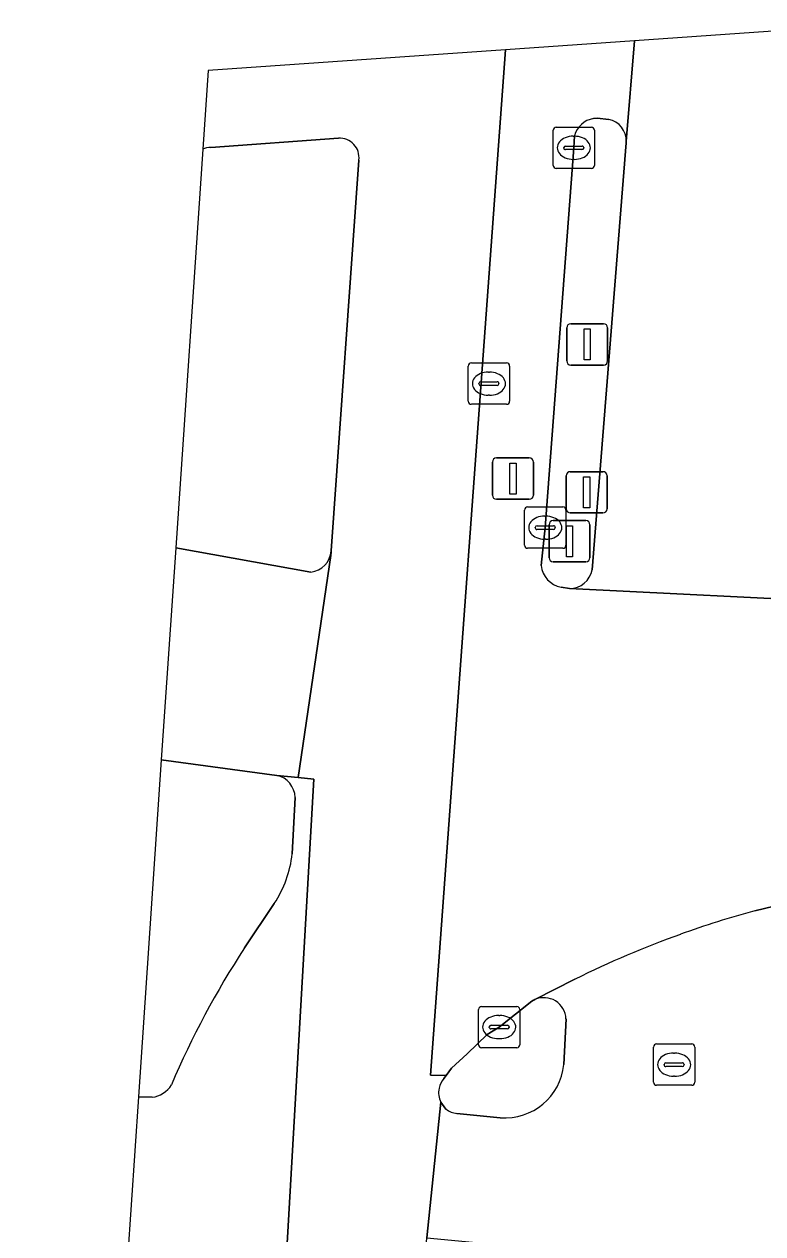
# Model space of a CAD drawing. Extents: x 160806 to 161707, y 383696 to 384148.
# Drawn here: x 161236.82 to 161254.69, y 384109.75 to 384139.03 of the extents above; entities that cross this region are included whole.
import ezdxf

# ---------------------------------------------------------------- set-up
doc = ezdxf.new("R2010")
doc.units = 0
for name, color, linetype in [('IMGEO_Drukknoppaal', 7, 'Continuous'), ('IMGEO_Fietspad_gesloten', 7, 'Continuous'), ('IMGEO_Fietspad_open', 7, 'Continuous'), ('IMGEO_Kolk', 7, 'Continuous'), ('IMGEO_Lichtmast', 7, 'Continuous'), ('IMGEO_OVBaan_gesloten', 7, 'Continuous'), ('IMGEO_Rijbaan_lokaal_gesloten', 7, 'Continuous'), ('IMGEO_Rioolput', 7, 'Continuous'), ('IMGEO_Verkeerseiland_gesloten', 7, 'Continuous'), ('IMGEO_Verkeerseiland_groen', 7, 'Continuous'), ('IMGEO_Verkeersregelinstallatiepaal', 7, 'Continuous')]:
    doc.layers.add(name, color=color, linetype=linetype)

msp = doc.modelspace()

# ---------------------------------------------------------------- linework, layer by layer
at = {"layer": 'IMGEO_Drukknoppaal'}
for p, q in [((161249.934, 384127.3), (161249.934, 384128.1)), ((161249.934, 384128.1), (161249.934, 384127.3)), ((161250.034, 384128.2), (161250.824, 384128.2)), ((161250.824, 384128.2), (161250.034, 384128.2)), ((161250.924, 384128.1), (161250.924, 384127.3)), ((161250.924, 384127.3), (161250.924, 384128.1)), ((161250.824, 384127.2), (161250.034, 384127.2)), ((161250.034, 384127.2), (161250.824, 384127.2))]:
    msp.add_line(p, q, dxfattribs=at)
msp.add_lwpolyline([(161250.354, 384128.075), (161250.504, 384128.075), (161250.504, 384127.325), (161250.354, 384127.325), (161250.354, 384128.075)], dxfattribs=at)
for centre, start, end in [((161250.034, 384128.1), 90, 180), ((161250.034, 384128.1), 90, 180), ((161250.824, 384128.1), 0, 90), ((161250.824, 384128.1), 360, 90), ((161250.034, 384127.3), 180, 270), ((161250.034, 384127.3), 180, 270), ((161250.824, 384127.3), 270, 0), ((161250.824, 384127.3), 270, 0)]:
    msp.add_arc(centre, 0.1, start, end, dxfattribs=at)
at = {"layer": 'IMGEO_Fietspad_gesloten'}
for points in [[(161257.359, 384139.032), (161251.589, 384138.63), (161251.386, 384136.192), (161251.383, 384136.16), (161250.56, 384125.827)], [(161250.016, 384125.373), (161256.827, 384125.035)]]:
    msp.add_lwpolyline(points, dxfattribs=at)
msp.add_arc((161250.019, 384125.923), 0.55, 269.7035, 349.9905, dxfattribs=at)
at = {"layer": 'IMGEO_Fietspad_open'}
for points in [[(161256.2, 384117.983), (161254.502, 384117.572)], [(161250.147, 384115.916), (161249.177, 384115.421)], [(161249.93, 384114.955), (161249.874, 384113.85)], [(161247.022, 384112.77), (161246.899, 384112.938), (161246.563, 384109.652), (161248.774, 384109.446)], [(161248.34, 384112.562), (161247.291, 384112.665)]]:
    msp.add_lwpolyline(points, dxfattribs=at)
for centre, radius, start, end in [((161260.956, 384094.059), 24.383, 105.3501, 109.7953), ((161260.947, 384094.058), 24.38, 109.7728, 116.2934), ((161249.395, 384114.933), 0.535, 2.3995, 114.0973), ((161248.452, 384113.986), 1.429, 265.5146, 354.5213), ((161247.336, 384113.177), 0.514, 232.3659, 264.9893)]:
    msp.add_arc(centre, radius, start, end, dxfattribs=at)
at = {"layer": 'IMGEO_Kolk'}
for p, q in [((161249.618, 384135.614), (161249.618, 384136.466)), ((161249.693, 384136.54), (161250.545, 384136.54)), ((161250.106, 384136.32), (161250.131, 384136.32)), ((161250.619, 384136.466), (161250.619, 384135.614)), ((161249.877, 384136.034), (161249.877, 384136.046)), ((161250.315, 384135.997), (161249.917, 384135.997)), ((161249.92, 384136.083), (161250.318, 384136.083)), ((161250.361, 384136.046), (161250.361, 384136.034)), ((161250.129, 384135.76), (161250.104, 384135.76)), ((161250.545, 384135.54), (161249.693, 384135.54)), ((161247.564, 384129.905), (161247.564, 384130.757)), ((161247.639, 384130.831), (161248.491, 384130.831)), ((161248.565, 384130.757), (161248.565, 384129.905)), ((161248.052, 384130.611), (161248.077, 384130.611)), ((161247.823, 384130.325), (161247.823, 384130.337)), ((161248.261, 384130.288), (161247.863, 384130.288)), ((161247.866, 384130.374), (161248.264, 384130.374)), ((161248.307, 384130.337), (161248.307, 384130.325)), ((161248.075, 384130.051), (161248.05, 384130.051)), ((161248.491, 384129.831), (161247.639, 384129.831)), ((161248.927, 384126.419), (161248.927, 384127.271)), ((161249.002, 384127.345), (161249.854, 384127.345)), ((161249.928, 384127.271), (161249.928, 384126.419)), ((161249.415, 384127.125), (161249.44, 384127.125)), ((161249.186, 384126.839), (161249.186, 384126.851)), ((161249.624, 384126.802), (161249.226, 384126.802)), ((161249.229, 384126.888), (161249.627, 384126.888)), ((161249.67, 384126.851), (161249.67, 384126.839)), ((161249.854, 384126.345), (161249.002, 384126.345)), ((161249.438, 384126.565), (161249.413, 384126.565)), ((161247.888, 384115.255), (161248.74, 384115.255)), ((161247.813, 384114.329), (161247.813, 384115.181)), ((161248.301, 384115.035), (161248.326, 384115.035)), ((161248.814, 384115.181), (161248.814, 384114.329)), ((161248.072, 384114.749), (161248.072, 384114.761)), ((161248.51, 384114.712), (161248.112, 384114.712)), ((161248.115, 384114.798), (161248.513, 384114.798)), ((161248.556, 384114.761), (161248.556, 384114.749)), ((161248.324, 384114.475), (161248.299, 384114.475)), ((161248.74, 384114.255), (161247.888, 384114.255))]:
    msp.add_line(p, q, dxfattribs=at)
for points in [[(161249.618, 384135.614), (161249.618, 384136.466)], [(161249.693, 384136.54), (161250.545, 384136.54)], [(161250.619, 384136.466), (161250.619, 384135.614)], [(161250.545, 384135.54), (161249.693, 384135.54)], [(161247.564, 384129.905), (161247.564, 384130.757)], [(161247.639, 384130.831), (161248.491, 384130.831)], [(161248.565, 384130.757), (161248.565, 384129.905)], [(161248.491, 384129.831), (161247.639, 384129.831)], [(161248.927, 384126.419), (161248.927, 384127.271)], [(161249.002, 384127.345), (161249.854, 384127.345)], [(161249.928, 384127.271), (161249.928, 384126.419)], [(161249.854, 384126.345), (161249.002, 384126.345)], [(161247.888, 384115.255), (161248.74, 384115.255)], [(161247.813, 384114.329), (161247.813, 384115.181)], [(161248.814, 384115.181), (161248.814, 384114.329)], [(161248.74, 384114.255), (161247.888, 384114.255)]]:
    msp.add_lwpolyline(points, dxfattribs=at)
for centre, radius, start, end in [((161249.695, 384136.464), 0.0765, 91.552, 178.448), ((161249.695, 384136.464), 0.0765, 91.552, 178.448), ((161250.543, 384136.464), 0.0765, 1.552, 88.448), ((161250.543, 384136.464), 0.0765, 1.552, 88.448), ((161249.917, 384136.043), 0.0403, 85.8775, 175.7526), ((161249.914, 384136.033), 0.0366, 178.938, 274.7102), ((161250.318, 384136.04), 0.043, 264.8664, 352.4533), ((161250.322, 384136.045), 0.0386, 1.7309, 96.639), ((161249.695, 384135.616), 0.0765, 181.552, 268.448), ((161249.695, 384135.616), 0.0765, 181.552, 268.448), ((161250.543, 384135.616), 0.0765, 271.552, 358.448), ((161250.543, 384135.616), 0.0765, 271.552, 358.448), ((161247.641, 384130.755), 0.0765, 91.552, 178.448), ((161247.641, 384130.755), 0.0765, 91.552, 178.448), ((161248.489, 384130.755), 0.0765, 1.552, 88.448), ((161248.489, 384130.755), 0.0765, 1.552, 88.448), ((161247.863, 384130.334), 0.0403, 85.8775, 175.7526), ((161247.86, 384130.324), 0.0366, 178.938, 274.7102), ((161248.264, 384130.331), 0.043, 264.8664, 352.4533), ((161248.268, 384130.336), 0.0386, 1.7309, 96.639), ((161247.641, 384129.907), 0.0765, 181.552, 268.448), ((161247.641, 384129.907), 0.0765, 181.552, 268.448), ((161248.489, 384129.907), 0.0765, 271.552, 358.448), ((161248.489, 384129.907), 0.0765, 271.552, 358.448), ((161249.004, 384127.269), 0.0765, 91.552, 178.448), ((161249.004, 384127.269), 0.0765, 91.552, 178.448), ((161249.852, 384127.269), 0.0765, 1.552, 88.448), ((161249.852, 384127.269), 0.0765, 1.552, 88.448), ((161249.226, 384126.848), 0.0403, 85.8775, 175.7526), ((161249.223, 384126.838), 0.0366, 178.938, 274.7102), ((161249.627, 384126.845), 0.043, 264.8664, 352.4533), ((161249.631, 384126.85), 0.0386, 1.7309, 96.639), ((161249.004, 384126.421), 0.0765, 181.552, 268.448), ((161249.004, 384126.421), 0.0765, 181.552, 268.448), ((161249.852, 384126.421), 0.0765, 271.552, 358.448), ((161249.852, 384126.421), 0.0765, 271.552, 358.448), ((161247.89, 384115.179), 0.0765, 91.552, 178.448), ((161247.89, 384115.179), 0.0765, 91.552, 178.448), ((161248.738, 384115.179), 0.0765, 1.552, 88.448), ((161248.738, 384115.179), 0.0765, 1.552, 88.448), ((161248.112, 384114.758), 0.0403, 85.8775, 175.7526), ((161248.109, 384114.748), 0.0366, 178.938, 274.7102), ((161248.513, 384114.755), 0.043, 264.8664, 352.4533), ((161248.517, 384114.76), 0.0386, 1.7309, 96.639), ((161247.89, 384114.331), 0.0765, 181.552, 268.448), ((161247.89, 384114.331), 0.0765, 181.552, 268.448), ((161248.738, 384114.331), 0.0765, 271.552, 358.448), ((161248.738, 384114.331), 0.0765, 271.552, 358.448)]:
    msp.add_arc(centre, radius, start, end, dxfattribs=at)
for centre, major_axis, ratio, start_param, end_param in [((161250.105, 384136.04), (-0.387, 0.002), 0.722429, 4.712389, 7.853982), ((161250.13, 384136.04), (-0.39, 0.002), 0.717154, 1.570796, 4.712389), ((161248.051, 384130.331), (-0.387, 0.002), 0.722429, 4.712389, 7.853982), ((161248.076, 384130.331), (-0.39, 0.002), 0.717154, 1.570796, 4.712389), ((161249.414, 384126.845), (-0.387, 0.002), 0.722429, 4.712389, 7.853982), ((161249.439, 384126.845), (-0.39, 0.002), 0.717154, 1.570796, 4.712389), ((161248.3, 384114.755), (-0.387, 0.002), 0.722429, 4.712389, 7.853982), ((161248.325, 384114.755), (-0.39, 0.002), 0.717154, 1.570796, 4.712389)]:
    msp.add_ellipse(centre, major_axis=major_axis, ratio=ratio, start_param=start_param, end_param=end_param, dxfattribs=at)
at = {"layer": 'IMGEO_Lichtmast'}
for p, q in [((161249.947, 384130.881), (161249.947, 384131.681)), ((161249.947, 384131.681), (161249.947, 384130.881)), ((161250.047, 384131.781), (161250.837, 384131.781)), ((161250.837, 384131.781), (161250.047, 384131.781)), ((161250.937, 384131.681), (161250.937, 384130.881)), ((161250.937, 384130.881), (161250.937, 384131.681)), ((161250.837, 384130.781), (161250.047, 384130.781)), ((161250.047, 384130.781), (161250.837, 384130.781)), ((161248.15, 384127.633), (161248.15, 384128.433)), ((161248.15, 384128.433), (161248.15, 384127.633)), ((161248.25, 384128.533), (161249.04, 384128.533)), ((161249.04, 384128.533), (161248.25, 384128.533)), ((161249.14, 384128.433), (161249.14, 384127.633)), ((161249.14, 384127.633), (161249.14, 384128.433)), ((161249.04, 384127.533), (161248.25, 384127.533)), ((161248.25, 384127.533), (161249.04, 384127.533))]:
    msp.add_line(p, q, dxfattribs=at)
for points in [[(161250.367, 384131.656), (161250.517, 384131.656), (161250.517, 384130.906), (161250.367, 384130.906), (161250.367, 384131.656)], [(161248.57, 384128.408), (161248.72, 384128.408), (161248.72, 384127.658), (161248.57, 384127.658), (161248.57, 384128.408)]]:
    msp.add_lwpolyline(points, dxfattribs=at)
for centre, start, end in [((161250.047, 384131.681), 90, 180), ((161250.047, 384131.681), 90, 180), ((161250.837, 384131.681), 0, 90), ((161250.837, 384131.681), 360, 90), ((161250.047, 384130.881), 180, 270), ((161250.047, 384130.881), 180, 270), ((161250.837, 384130.881), 270, 0), ((161250.837, 384130.881), 270, 0), ((161248.25, 384128.433), 90, 180), ((161248.25, 384128.433), 90, 180), ((161249.04, 384128.433), 0, 90), ((161249.04, 384128.433), 360, 90), ((161248.25, 384127.633), 180, 270), ((161248.25, 384127.633), 180, 270), ((161249.04, 384127.633), 270, 0), ((161249.04, 384127.633), 270, 0)]:
    msp.add_arc(centre, 0.1, start, end, dxfattribs=at)
at = {"layer": 'IMGEO_OVBaan_gesloten'}
for points in [[(161248.466, 384138.412), (161241.269, 384137.91), (161241.14, 384136.006)], [(161246.974, 384113.511), (161247.027, 384113.583), (161246.653, 384113.594), (161248.466, 384138.412)], [(161241.335, 384136.049), (161244.424, 384136.271)], [(161244.919, 384135.744), (161244.248, 384126.284), (161244.248, 384126.251), (161244.24, 384126.169), (161243.446, 384120.794), (161243.824, 384120.755), (161241.013, 384071.738)], [(161244.734, 384085.086), (161244.794, 384085.707), (161246.151, 384104.059), (161246.347, 384106.646), (161246.563, 384109.652), (161246.899, 384112.938)]]:
    msp.add_lwpolyline(points, dxfattribs=at)
for centre, radius, start, end in [((161241.327, 384135.621), 0.428, 88.9943, 115.9883), ((161244.45, 384135.799), 0.473, 353.3174, 93.0958), ((161247.372, 384113.168), 0.526, 139.2113, 168.4315), ((161247.365, 384113.167), 0.519, 168.1668, 206.1253)]:
    msp.add_arc(centre, radius, start, end, dxfattribs=at)
at = {"layer": 'IMGEO_Rijbaan_lokaal_gesloten'}
for points in [[(161251.386, 384136.192), (161251.589, 384138.63), (161248.466, 384138.412)], [(161248.466, 384138.412), (161246.653, 384113.594), (161247.027, 384113.583), (161247.161, 384113.763), (161247.537, 384114.111), (161248.02, 384114.574), (161248.314, 384114.755), (161249.104, 384115.381), (161249.147, 384115.406), (161249.149, 384115.407), (161249.177, 384115.421), (161250.147, 384115.916)], [(161250.595, 384136.747), (161250.684, 384136.754), (161250.964, 384136.728)], [(161249.33, 384125.925), (161249.428, 384126.845), (161250.119, 384136.04), (161250.136, 384136.331)], [(161243.758, 384125.771), (161240.485, 384126.354), (161240.137, 384121.226)], [(161240.137, 384121.226), (161242.933, 384120.848), (161243.446, 384120.794), (161244.24, 384126.169), (161244.248, 384126.251), (161244.248, 384126.284)], [(161256.343, 384118.003), (161260.358, 384117.771), (161260.613, 384121.23), (161260.873, 384124.753), (161260.814, 384124.764), (161256.922, 384125.03), (161256.827, 384125.035), (161250.016, 384125.373), (161249.811, 384125.407)], [(161241.013, 384071.738), (161243.824, 384120.755), (161243.446, 384120.794), (161242.933, 384120.848)], [(161243.375, 384120.314), (161243.305, 384118.946)], [(161254.502, 384117.572), (161256.2, 384117.983)], [(161242.872, 384117.747), (161242.15, 384116.67)], [(161239.913, 384113.06), (161239.584, 384113.07), (161239.14, 384106.529), (161235.918, 384059.034), (161235.913, 384024.039), (161234.263, 384024.171)]]:
    msp.add_lwpolyline(points, dxfattribs=at)
for centre, radius, start, end in [((161250.684, 384136.187), 0.567, 99.0522, 165.3209), ((161250.868, 384136.218), 0.518, 357.0709, 79.3568), ((161243.697, 384126.32), 0.552, 276.3554, 356.2719), ((161249.911, 384125.983), 0.584, 185.6504, 260.1074), ((161242.816, 384120.301), 0.559, 1.3336, 77.8965), ((161240.629, 384119.235), 2.691, 326.4434, 353.8438), ((161260.956, 384094.059), 24.383, 105.3501, 109.7953), ((161260.947, 384094.058), 24.38, 109.7728, 116.2934), ((161260.337, 384104.836), 21.699, 146.949, 156.8773), ((161239.849, 384113.68), 0.624, 275.921, 328.768)]:
    msp.add_arc(centre, radius, start, end, dxfattribs=at)
at = {"layer": 'IMGEO_Rioolput'}
for p, q in [((161252.12, 384114.346), (161252.972, 384114.346)), ((161252.045, 384113.42), (161252.045, 384114.272)), ((161252.533, 384114.126), (161252.558, 384114.126)), ((161253.046, 384114.272), (161253.046, 384113.42)), ((161252.304, 384113.84), (161252.304, 384113.852)), ((161252.742, 384113.803), (161252.344, 384113.803)), ((161252.347, 384113.889), (161252.745, 384113.889)), ((161252.788, 384113.852), (161252.788, 384113.84)), ((161252.556, 384113.566), (161252.531, 384113.566)), ((161252.972, 384113.346), (161252.12, 384113.346))]:
    msp.add_line(p, q, dxfattribs=at)
for points in [[(161252.12, 384114.346), (161252.972, 384114.346)], [(161252.045, 384113.42), (161252.045, 384114.272)], [(161253.046, 384114.272), (161253.046, 384113.42)], [(161252.972, 384113.346), (161252.12, 384113.346)]]:
    msp.add_lwpolyline(points, dxfattribs=at)
for centre, radius, start, end in [((161252.122, 384114.27), 0.0765, 91.552, 178.448), ((161252.122, 384114.27), 0.0765, 91.552, 178.448), ((161252.97, 384114.27), 0.0765, 1.552, 88.448), ((161252.97, 384114.27), 0.0765, 1.552, 88.448), ((161252.344, 384113.849), 0.0403, 85.8775, 175.7526), ((161252.341, 384113.839), 0.0366, 178.938, 274.7102), ((161252.745, 384113.846), 0.043, 264.8664, 352.4533), ((161252.749, 384113.851), 0.0386, 1.7309, 96.639), ((161252.122, 384113.422), 0.0765, 181.552, 268.448), ((161252.122, 384113.422), 0.0765, 181.552, 268.448), ((161252.97, 384113.422), 0.0765, 271.552, 358.448), ((161252.97, 384113.422), 0.0765, 271.552, 358.448)]:
    msp.add_arc(centre, radius, start, end, dxfattribs=at)
for centre, major_axis, ratio, start_param, end_param in [((161252.532, 384113.846), (-0.387, 0.002), 0.722429, 4.712389, 7.853982), ((161252.557, 384113.846), (-0.39, 0.002), 0.717154, 1.570796, 4.712389)]:
    msp.add_ellipse(centre, major_axis=major_axis, ratio=ratio, start_param=start_param, end_param=end_param, dxfattribs=at)
at = {"layer": 'IMGEO_Verkeerseiland_gesloten'}
for points in [[(161250.964, 384136.728), (161250.684, 384136.754), (161250.595, 384136.747)], [(161250.136, 384136.331), (161250.119, 384136.04), (161249.428, 384126.845), (161249.33, 384125.925)], [(161250.56, 384125.827), (161251.383, 384136.16)], [(161251.383, 384136.16), (161251.386, 384136.192)], [(161249.811, 384125.407), (161250.016, 384125.373)], [(161249.177, 384115.421), (161249.149, 384115.407), (161249.147, 384115.406), (161249.104, 384115.381), (161248.314, 384114.755), (161248.02, 384114.574), (161247.537, 384114.111), (161247.161, 384113.763), (161247.027, 384113.583), (161246.974, 384113.511)], [(161249.874, 384113.85), (161249.93, 384114.955)], [(161246.899, 384112.938), (161247.022, 384112.77)], [(161247.291, 384112.665), (161248.34, 384112.562)]]:
    msp.add_lwpolyline(points, dxfattribs=at)
for centre, radius, start, end in [((161250.684, 384136.187), 0.567, 99.0522, 165.3209), ((161250.868, 384136.218), 0.518, 357.0709, 79.3568), ((161249.911, 384125.983), 0.584, 185.6504, 260.1074), ((161250.019, 384125.923), 0.55, 269.7035, 349.9905), ((161249.395, 384114.933), 0.535, 2.3995, 114.0973), ((161248.452, 384113.986), 1.429, 265.5146, 354.5213), ((161247.372, 384113.168), 0.526, 139.2113, 168.4315), ((161247.365, 384113.167), 0.519, 168.1668, 206.1253), ((161247.336, 384113.177), 0.514, 232.3659, 264.9893)]:
    msp.add_arc(centre, radius, start, end, dxfattribs=at)
at = {"layer": 'IMGEO_Verkeerseiland_groen'}
for points in [[(161241.14, 384136.006), (161240.485, 384126.354)], [(161244.424, 384136.271), (161241.335, 384136.049)], [(161244.248, 384126.284), (161244.919, 384135.744)], [(161240.485, 384126.354), (161243.758, 384125.771)], [(161242.933, 384120.848), (161240.137, 384121.226), (161239.584, 384113.07)], [(161243.305, 384118.946), (161243.375, 384120.314)], [(161242.15, 384116.67), (161242.872, 384117.747)], [(161239.584, 384113.07), (161239.913, 384113.06)]]:
    msp.add_lwpolyline(points, dxfattribs=at)
for centre, radius, start, end in [((161241.327, 384135.621), 0.428, 88.9943, 115.9883), ((161244.45, 384135.799), 0.473, 353.3174, 93.0958), ((161243.697, 384126.32), 0.552, 276.3554, 356.2719), ((161242.816, 384120.301), 0.559, 1.3336, 77.8965), ((161240.629, 384119.235), 2.691, 326.4434, 353.8438), ((161260.337, 384104.836), 21.699, 146.949, 156.8773), ((161239.849, 384113.68), 0.624, 275.921, 328.768)]:
    msp.add_arc(centre, radius, start, end, dxfattribs=at)
at = {"layer": 'IMGEO_Verkeersregelinstallatiepaal'}
for p, q in [((161249.519, 384126.117), (161249.519, 384126.917)), ((161249.519, 384126.917), (161249.519, 384126.117)), ((161249.619, 384127.017), (161250.409, 384127.017)), ((161250.409, 384127.017), (161249.619, 384127.017)), ((161250.509, 384126.917), (161250.509, 384126.117)), ((161250.509, 384126.117), (161250.509, 384126.917)), ((161250.409, 384126.017), (161249.619, 384126.017)), ((161249.619, 384126.017), (161250.409, 384126.017))]:
    msp.add_line(p, q, dxfattribs=at)
msp.add_lwpolyline([(161249.939, 384126.892), (161250.089, 384126.892), (161250.089, 384126.142), (161249.939, 384126.142), (161249.939, 384126.892)], dxfattribs=at)
for centre, start, end in [((161249.619, 384126.917), 90, 180), ((161249.619, 384126.917), 90, 180), ((161250.409, 384126.917), 0, 90), ((161250.409, 384126.917), 360, 90), ((161249.619, 384126.117), 180, 270), ((161249.619, 384126.117), 180, 270), ((161250.409, 384126.117), 270, 0), ((161250.409, 384126.117), 270, 0)]:
    msp.add_arc(centre, 0.1, start, end, dxfattribs=at)

doc.saveas('drawing.dxf')
